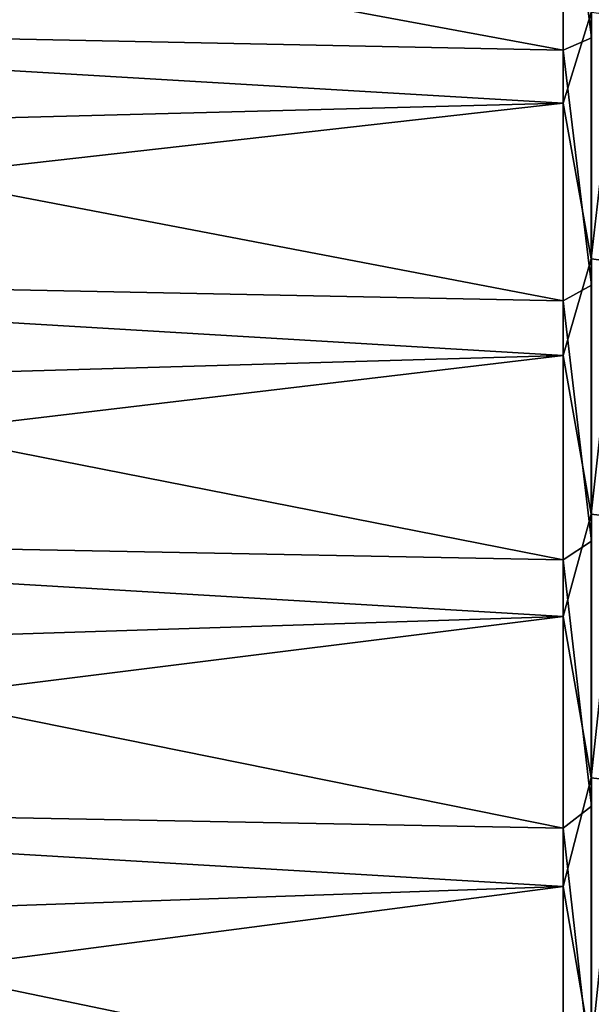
# Model space of a CAD drawing. Header units: metres. Extents: x -2 to 102, y -85 to 102.
# Tile 312 of 343: x 5.13 to 8.93, y 59.4 to 65.94. Entities that reach past the tile are written whole.
import ezdxf

# ---------------------------------------------------------------- set-up
doc = ezdxf.new("R2010")
doc.units = ezdxf.units.M
doc.layers.add('solid_21064300', color=7, linetype='CONTINUOUS')

msp = doc.modelspace()

# ---------------------------------------------------------------- linework, layer by layer
at = {"layer": 'solid_21064300'}
for points in [[(8.740137, 65.735176, -53.485046), (-0.986912, 65.932755, -53.645798), (-0.986912, 67.538078, -51.610149)], [(8.740137, 67.335693, -51.455502), (8.740137, 65.735176, -53.485046), (-0.986912, 67.538078, -51.610149)], [(8.92717, 65.818558, -53.360668), (8.740137, 67.335693, -51.455502), (8.92717, 67.400185, -51.348408)], [(8.92717, 65.818558, -53.360668), (8.740137, 65.735176, -53.485046), (8.740137, 67.335693, -51.455502)], [(8.740137, 65.384537, 53.913136), (8.740137, 66.998268, 51.894081), (-0.986912, 65.957962, 53.614799)], [(8.924562, 65.986481, 53.153374), (8.740137, 66.998268, 51.894081), (8.740137, 65.384537, 53.913136)], [(8.740137, 65.384537, 53.913136), (-0.986912, 65.957962, 53.614799), (-0.986912, 65.129692, 54.617977)], [(8.924562, 65.986481, 53.153374), (8.740137, 65.384537, 53.913136), (8.924562, 64.350983, 55.122116)], [(8.924562, 65.986481, 53.153374), (8.924562, 64.350983, 55.122116), (9.109715, 65.962379, 53.133961)], [(8.924562, 64.350983, 55.122116), (9.109715, 64.327477, 55.101982), (9.109715, 65.962379, 53.133961)], [(8.740137, 64.073517, -55.464844), (-0.986912, 64.266098, -55.631538), (-0.986912, 65.932755, -53.645798)], [(8.740137, 65.735176, -53.485046), (8.740137, 64.073517, -55.464844), (-0.986912, 65.932755, -53.645798)], [(8.92717, 64.176872, -55.324245), (8.740137, 65.735176, -53.485046), (8.92717, 65.818558, -53.360668)], [(8.92717, 64.176872, -55.324245), (8.740137, 64.073517, -55.464844), (8.740137, 65.735176, -53.485046)], [(8.740137, 65.384537, 53.913136), (-0.986912, 65.129692, 54.617977), (-0.986912, 64.286156, 55.60836)], [(8.740137, 63.709984, 55.882038), (8.740137, 65.384537, 53.913136), (-0.986912, 64.286156, 55.60836)], [(8.924562, 64.350983, 55.122116), (8.740137, 65.384537, 53.913136), (8.740137, 63.709984, 55.882038)], [(8.924562, 64.350983, 55.122116), (8.740137, 63.709984, 55.882038), (8.924562, 62.656769, 57.040562)], [(8.924562, 64.350983, 55.122116), (8.924562, 62.656769, 57.040562), (9.109715, 64.327477, 55.101982)], [(8.924562, 62.656769, 57.040562), (9.109715, 62.633884, 57.01973), (9.109715, 64.327477, 55.101982)], [(8.740137, 63.709984, 55.882038), (-0.986912, 64.286156, 55.60836), (-0.986912, 63.42757, 56.585716)], [(8.740137, 62.352245, -57.39304), (-0.986912, 62.539661, -57.565533), (-0.986912, 64.266098, -55.631538)], [(8.740137, 64.073517, -55.464844), (8.740137, 62.352245, -57.39304), (-0.986912, 64.266098, -55.631538)], [(8.92717, 62.476635, -57.237343), (8.740137, 64.073517, -55.464844), (8.92717, 64.176872, -55.324245)], [(8.92717, 62.476635, -57.237343), (8.740137, 62.352245, -57.39304), (8.740137, 64.073517, -55.464844)], [(8.740137, 63.709984, 55.882038), (-0.986912, 63.42757, 56.585716), (-0.986912, 62.554123, 57.54982)], [(8.740137, 61.976162, 57.798954), (8.740137, 63.709984, 55.882038), (-0.986912, 62.554123, 57.54982)], [(8.924562, 62.656769, 57.040562), (8.740137, 63.709984, 55.882038), (8.740137, 61.976162, 57.798954)], [(8.924562, 62.656769, 57.040562), (8.740137, 61.976162, 57.798954), (8.924562, 60.905384, 58.906963)], [(8.924562, 62.656769, 57.040562), (8.924562, 60.905384, 58.906963), (9.109715, 62.633884, 57.01973)], [(8.924562, 60.905384, 58.906963), (9.109715, 60.883141, 58.885448), (9.109715, 62.633884, 57.01973)], [(8.740137, 61.976162, 57.798954), (-0.986912, 62.554123, 57.54982), (-0.986912, 61.666023, 58.500443)], [(8.740137, 60.572979, -59.267853), (-0.986912, 60.755047, -59.44598), (-0.986912, 62.539661, -57.565533)], [(8.740137, 62.352245, -57.39304), (8.740137, 60.572979, -59.267853), (-0.986912, 62.539661, -57.565533)], [(8.92717, 60.719391, -59.098213), (8.740137, 62.352245, -57.39304), (8.92717, 62.476635, -57.237343)], [(8.92717, 60.719391, -59.098213), (8.740137, 60.572979, -59.267853), (8.740137, 62.352245, -57.39304)], [(8.740137, 61.976162, 57.798954), (-0.986912, 61.666023, 58.500443), (-0.986912, 60.763477, 59.437359)], [(8.740137, 60.184689, 59.662109), (8.740137, 61.976162, 57.798954), (-0.986912, 60.763477, 59.437359)], [(8.924562, 60.905384, 58.906963), (8.740137, 61.976162, 57.798954), (8.740137, 60.184689, 59.662109)], [(8.924562, 60.905384, 58.906963), (8.740137, 60.184689, 59.662109), (8.924562, 59.098431, 60.719616)], [(8.924562, 60.905384, 58.906963), (8.924562, 59.098431, 60.719616), (9.109715, 60.883141, 58.885448)], [(8.924562, 59.098431, 60.719616), (9.109715, 59.076847, 60.697437), (9.109715, 60.883141, 58.885448)], [(8.740137, 60.184689, 59.662109), (-0.986912, 60.763477, 59.437359), (-0.986912, 59.846699, 60.360355)], [(8.740137, 58.737362, -61.087528), (-0.986912, 58.913914, -61.271126), (-0.986912, 60.755047, -59.44598)], [(8.740137, 60.572979, -59.267853), (8.740137, 58.737362, -61.087528), (-0.986912, 60.755047, -59.44598)], [(8.92717, 58.906746, -60.905159), (8.740137, 60.572979, -59.267853), (8.92717, 60.719391, -59.098213)], [(8.92717, 58.906746, -60.905159), (8.740137, 58.737362, -61.087528), (8.740137, 60.572979, -59.267853)], [(8.740137, 60.184689, 59.662109), (-0.986912, 59.846699, 60.360355), (-0.986912, 58.915905, 61.269211)], [(8.740137, 58.337231, 61.469761), (8.740137, 60.184689, 59.662109), (-0.986912, 58.915905, 61.269211)], [(8.924562, 59.098431, 60.719616), (8.740137, 60.184689, 59.662109), (8.740137, 58.337231, 61.469761)]]:
    msp.add_3dface(points, dxfattribs=at)

doc.saveas('drawing.dxf')
